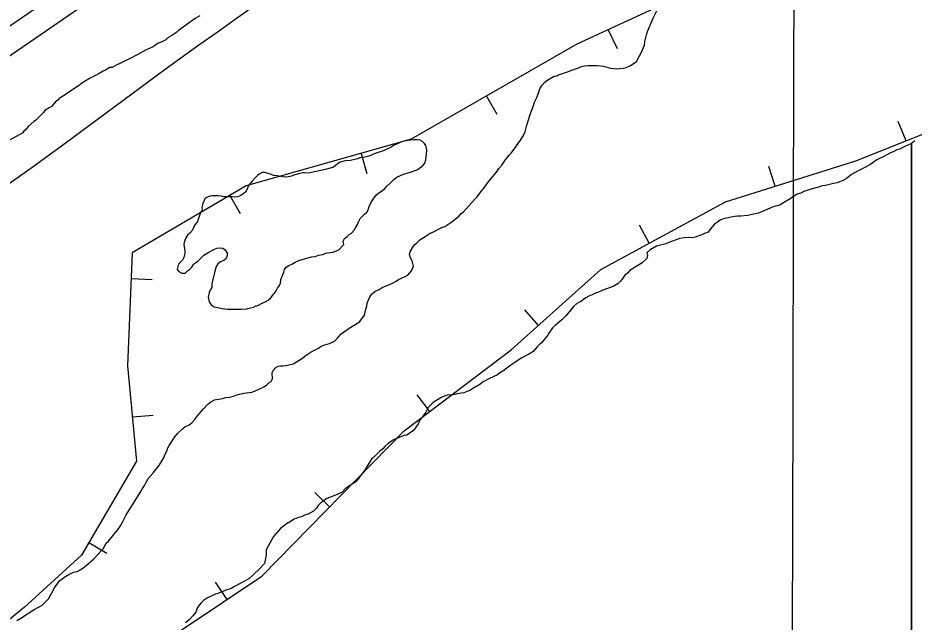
# Model space of a CAD drawing. Extents: x 3177385 to 3215275, y 903885 to 929304.
# Drawn here: x 3196363 to 3197439, y 918603 to 919328 of the extents above; entities that cross this region are included whole.
import ezdxf

# ---------------------------------------------------------------- set-up
doc = ezdxf.new("R2010")
doc.units = 0
for name, color, linetype in [('V-BORW-LINE', 7, 'Continuous'), ('V-GRID-MAJR', 7, 'Continuous'), ('V-LEVE-TOET', 7, 'Continuous'), ('V-SITE-VEGE', 7, 'Continuous'), ('V-SURV-LINE', 7, 'Continuous')]:
    doc.layers.add(name, color=color, linetype=linetype)

msp = doc.modelspace()

# ---------------------------------------------------------------- linework, layer by layer
at = {"layer": 'V-BORW-LINE'}
for p, q in [((3197071.586, 919313.986), (3197082.105, 919291.306)), ((3196925.413, 919234.296), (3196937.848, 919212.608)), ((3197429.203, 919180.612), (3197419.935, 919203.8300000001)), ((3196774.9560000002, 919165.554), (3196781.724, 919141.487)), ((3197271.931, 919125.9820000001), (3197264.415, 919149.826)), ((3196616.92, 919114.9670000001), (3196629.627, 919093.437)), ((3197120.844, 919057.5040000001), (3197108.916, 919079.474)), ((3196498.599, 919015.213), (3196523.577, 919014.158)), ((3196987.906, 918958.9010000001), (3196971.219, 918977.517)), ((3196857.295, 918855.6630000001), (3196842.233, 918875.617)), ((3196500.0130000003, 918848.983), (3196524.901, 918851.345)), ((3196736.907, 918740.98), (3196719.046, 918758.473)), ((3196447.747, 918698.139), (3196469.328, 918685.52)), ((3196613.778, 918629.848), (3196599.855, 918650.613))]:
    msp.add_line(p, q, dxfattribs=at)
for points in [[(3197233.616, 919389.137), (3197034.005, 919296.555)], [(3197034.005, 919296.555), (3196834.932, 919182.42)], [(3197368.985, 919156.574), (3197489.251, 919204.582)], [(3196834.932, 919182.42), (3196636.809, 919126.7050000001)], [(3197212.427, 919107.226), (3197368.985, 919156.574)], [(3196636.809, 919126.7050000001), (3196499.895, 919045.898)], [(3197062.68, 919025.925), (3197212.427, 919107.226)], [(3196499.895, 919045.898), (3196494.1750000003, 918910.48)], [(3196955.038, 918929.4400000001), (3197062.68, 919025.925)], [(3196826.369, 918832.3200000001), (3196955.038, 918929.4400000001)], [(3196494.1750000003, 918910.48), (3196505.032, 918796.11)], [(3196655.383, 918657.745), (3196826.369, 918832.3200000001)], [(3196505.032, 918796.11), (3196438.9080000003, 918683.023)], [(3196438.9080000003, 918683.023), (3196369.5870000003, 918619.6630000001)], [(3196512.59, 918562), (3196655.383, 918657.745)], [(3196370.548, 918620.439), (3196318.833, 918578.674)]]:
    msp.add_lwpolyline(points, dxfattribs=at)
at = {"layer": 'V-GRID-MAJR'}
msp.add_spline([(3197271.3170000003, 909300.625), (3197285.419, 915360.088), (3197299.528, 921423.0160000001), (3197313.6380000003, 927485.992), (3197313.646, 927489.408)], degree=3, dxfattribs=at)
at = {"layer": 'V-LEVE-TOET'}
msp.add_lwpolyline([(3196342.273000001, 919122.5189999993), (3196380.919000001, 919149.8929999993), (3196419.280000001, 919177.6599999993), (3196459.138000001, 919207.4769999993), (3196499.156000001, 919237.0869999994), (3196539.327000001, 919266.4859999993), (3196579.651000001, 919295.6719999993), (3196601.683000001, 919311.0319999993), (3196623.570000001, 919326.6069999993), (3196645.307000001, 919342.3889999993)], dxfattribs=at)
at = {"layer": 'V-SITE-VEGE'}
for points in [[(3196580.797000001, 919330.6019999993), (3196575.333000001, 919327.5649999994), (3196555.298000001, 919312.9919999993), (3196553.475000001, 919311.1689999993), (3196547.405000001, 919306.9169999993), (3196543.153000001, 919304.4879999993), (3196540.118000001, 919302.0589999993), (3196534.654000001, 919299.0219999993), (3196531.011000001, 919297.8099999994), (3196527.973000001, 919295.9869999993), (3196524.938000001, 919293.5579999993), (3196516.439000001, 919289.9149999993), (3196506.725000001, 919284.4489999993), (3196496.401000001, 919278.9819999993), (3196492.150000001, 919277.1619999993), (3196484.257000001, 919272.9099999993), (3196481.222000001, 919271.6959999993), (3196475.755000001, 919268.6589999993), (3196472.720000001, 919268.6589999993), (3196467.862000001, 919265.6209999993), (3196464.825000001, 919264.4069999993), (3196459.969000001, 919261.3719999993), (3196456.326000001, 919259.5489999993), (3196450.860000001, 919256.5139999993), (3196448.433000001, 919255.2969999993), (3196438.111000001, 919249.2249999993), (3196436.2860000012, 919247.4019999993), (3196425.967000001, 919240.7239999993), (3196419.288000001, 919235.8659999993), (3196412.001000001, 919231.6139999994), (3196410.787000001, 919229.7919999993), (3196407.752000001, 919227.3629999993), (3196402.8940000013, 919221.8989999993), (3196399.859000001, 919220.0759999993), (3196395.001000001, 919217.0409999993), (3196393.1780000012, 919214.6119999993), (3196390.753000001, 919212.1829999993), (3196383.464000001, 919204.8939999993), (3196381.6440000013, 919203.6799999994), (3196374.963000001, 919197.6069999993), (3196371.322000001, 919193.3579999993), (3196369.4990000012, 919192.1409999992), (3196368.287000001, 919190.3199999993), (3196352.4990000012, 919181.2109999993)], [(3196835.110000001, 919024.6019999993), (3196837.514000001, 919030.1029999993), (3196836.140000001, 919036.6359999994), (3196833.7320000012, 919040.7609999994), (3196832.701000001, 919044.5439999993), (3196834.076000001, 919047.9799999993), (3196836.826000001, 919052.7949999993), (3196838.888000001, 919055.5459999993), (3196841.641000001, 919057.9519999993), (3196845.419000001, 919061.7349999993), (3196851.609000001, 919065.8609999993), (3196857.798000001, 919069.6419999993), (3196860.890000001, 919071.0179999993), (3196871.548000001, 919076.5189999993), (3196875.331000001, 919077.8959999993), (3196882.550000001, 919082.7079999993), (3196885.6440000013, 919085.1169999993), (3196889.085000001, 919087.5229999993), (3196892.5190000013, 919090.6179999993), (3196894.926000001, 919093.3679999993), (3196898.020000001, 919095.7749999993), (3196911.085000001, 919110.2149999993), (3196913.833000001, 919112.9649999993), (3196920.022000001, 919121.2189999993), (3196922.084000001, 919123.6249999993), (3196928.615000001, 919132.5649999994), (3196937.211000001, 919142.8789999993), (3196940.3030000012, 919147.3489999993), (3196943.742000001, 919151.4739999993), (3196947.867000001, 919157.3189999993), (3196949.931000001, 919159.7269999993), (3196952.335000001, 919163.5099999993), (3196954.744000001, 919165.9139999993), (3196960.587000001, 919173.4799999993), (3196967.120000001, 919182.7629999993), (3196970.212000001, 919187.9199999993), (3196971.589000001, 919191.3589999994), (3196972.963000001, 919196.1719999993), (3196973.651000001, 919199.2659999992), (3196976.055000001, 919207.1729999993), (3196977.776000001, 919212.3299999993), (3196979.150000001, 919215.4249999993), (3196981.898000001, 919222.9879999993), (3196982.930000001, 919227.1169999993), (3196986.025000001, 919233.3039999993), (3196989.461000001, 919242.9289999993), (3196992.212000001, 919247.3999999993), (3196995.306000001, 919250.8389999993), (3196999.087000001, 919253.9329999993), (3197006.650000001, 919258.0579999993), (3197009.745000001, 919258.7459999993), (3197011.807000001, 919259.7779999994), (3197022.4650000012, 919263.5609999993), (3197027.622000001, 919265.6229999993), (3197035.873000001, 919268.3759999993), (3197039.312000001, 919269.7499999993), (3197043.092000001, 919270.7819999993), (3197046.875000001, 919271.1259999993), (3197058.221000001, 919271.1259999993), (3197065.784000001, 919270.0959999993), (3197074.380000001, 919268.0339999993), (3197081.601000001, 919267.0039999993), (3197089.506000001, 919268.0359999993), (3197092.945000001, 919268.7219999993), (3197098.446000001, 919271.1319999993), (3197101.540000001, 919272.8509999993), (3197105.323000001, 919275.9429999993), (3197111.852000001, 919287.9769999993), (3197114.947000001, 919295.5429999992), (3197115.635000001, 919300.0109999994), (3197117.353000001, 919307.9189999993), (3197118.727000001, 919312.0429999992), (3197125.602000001, 919327.8599999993), (3197130.071000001, 919336.7999999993)], [(3196043.691000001, 917637.7519999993), (3196138.972000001, 917690.7199999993), (3196266.016000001, 917743.6849999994), (3196403.645000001, 917775.4639999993), (3196647.142000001, 917764.8719999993), (3196805.946000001, 917733.0929999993), (3196911.816000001, 917743.6849999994), (3196964.748000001, 917754.2789999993), (3197049.443000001, 917786.0579999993), (3197176.487000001, 917839.0229999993), (3197324.705000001, 917891.9909999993), (3197435.848000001, 917956.8629999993), (3197435.848000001, 919177.3859999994), (3197435.727000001, 919177.2949999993), (3197428.506000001, 919174.2009999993), (3197421.2860000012, 919170.7619999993), (3197418.194000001, 919169.7319999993)], [(3196753.100000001, 919060.0249999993), (3196754.787000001, 919063.4019999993), (3196757.827000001, 919065.7649999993), (3196760.192000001, 919068.1309999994), (3196763.231000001, 919069.8179999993), (3196766.270000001, 919073.1969999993), (3196767.960000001, 919076.2369999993), (3196770.323000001, 919079.9499999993), (3196772.011000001, 919084.0049999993), (3196773.701000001, 919087.3839999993), (3196778.765000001, 919092.4509999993), (3196781.467000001, 919094.8139999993), (3196783.156000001, 919097.8529999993), (3196784.506000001, 919101.5679999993), (3196786.533000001, 919105.9589999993), (3196789.910000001, 919111.7019999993), (3196793.288000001, 919115.7549999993), (3196795.989000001, 919118.1199999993), (3196800.380000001, 919120.8219999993), (3196802.743000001, 919122.8489999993), (3196805.782000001, 919126.2259999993), (3196809.498000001, 919129.9409999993), (3196812.201000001, 919131.9689999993), (3196814.564000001, 919134.6699999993), (3196817.606000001, 919137.0359999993), (3196825.710000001, 919140.4129999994), (3196832.802000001, 919142.4399999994), (3196839.556000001, 919144.8059999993), (3196842.933000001, 919146.1549999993), (3196849.350000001, 919151.2239999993), (3196851.377000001, 919153.9249999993), (3196852.391000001, 919157.6409999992), (3196853.065000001, 919165.0709999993), (3196853.741000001, 919168.7879999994), (3196853.403000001, 919171.8249999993), (3196852.389000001, 919174.8659999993), (3196850.699000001, 919177.5679999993), (3196848.336000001, 919179.5929999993), (3196845.632000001, 919181.2829999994), (3196842.595000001, 919181.9579999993), (3196838.202000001, 919181.9559999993), (3196834.487000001, 919181.2829999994), (3196830.772000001, 919180.9429999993), (3196823.342000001, 919179.2549999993), (3196819.9650000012, 919177.9029999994), (3196814.222000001, 919175.1999999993), (3196810.845000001, 919173.1749999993), (3196802.401000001, 919168.7819999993), (3196790.580000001, 919165.0669999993), (3196787.203000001, 919163.3769999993), (3196784.164000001, 919162.3629999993), (3196777.409000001, 919160.6739999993), (3196773.3570000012, 919159.9999999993), (3196770.317000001, 919158.9839999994), (3196760.186000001, 919156.6189999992), (3196757.145000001, 919156.9589999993), (3196749.714000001, 919154.9309999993), (3196746.337000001, 919152.9039999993), (3196743.298000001, 919150.2019999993), (3196740.597000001, 919148.5129999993), (3196730.125000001, 919145.8089999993), (3196711.550000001, 919141.7559999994), (3196707.159000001, 919142.0919999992), (3196704.120000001, 919142.0919999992), (3196700.743000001, 919141.4179999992), (3196693.986000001, 919139.3909999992), (3196690.947000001, 919138.0389999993), (3196687.2320000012, 919137.3629999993), (3196683.517000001, 919137.0249999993), (3196680.140000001, 919137.3629999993), (3196673.721000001, 919138.7149999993), (3196669.332000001, 919139.0509999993), (3196665.953000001, 919140.4029999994), (3196662.914000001, 919141.4139999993), (3196658.861000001, 919142.4279999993), (3196655.822000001, 919142.4279999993), (3196653.120000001, 919141.0759999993), (3196650.417000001, 919139.0509999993), (3196647.040000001, 919135.6719999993), (3196644.001000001, 919131.9569999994), (3196641.299000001, 919129.2529999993), (3196638.936000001, 919126.2139999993), (3196637.922000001, 919122.4989999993), (3196635.897000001, 919119.1219999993), (3196632.856000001, 919116.7559999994), (3196630.154000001, 919115.0689999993), (3196626.101000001, 919113.3809999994), (3196623.062000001, 919113.0409999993), (3196619.683000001, 919113.3809999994), (3196609.889000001, 919113.3769999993), (3196606.512000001, 919114.0529999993), (3196603.133000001, 919114.3909999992), (3196599.082000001, 919114.3909999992), (3196596.043000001, 919114.7289999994), (3196593.001000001, 919114.0529999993), (3196587.261000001, 919111.6879999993), (3196584.560000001, 919105.2669999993), (3196583.546000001, 919100.5419999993), (3196583.884000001, 919097.5009999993), (3196581.858000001, 919094.4619999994), (3196578.143000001, 919083.6539999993)], [(3197439.851000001, 919180.3899999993), (3197435.848000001, 919177.3859999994), (3197435.848000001, 917956.8629999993), (3197451.746000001, 917966.1429999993)], [(3197418.194000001, 919169.7319999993), (3197414.4110000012, 919167.6679999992), (3197409.598000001, 919165.9469999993), (3197402.721000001, 919161.8229999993), (3197394.128000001, 919157.6959999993), (3197385.532000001, 919151.8509999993), (3197380.376000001, 919149.0999999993), (3197370.750000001, 919144.2859999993), (3197363.873000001, 919140.1609999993), (3197359.060000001, 919136.0339999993), (3197356.309000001, 919134.6579999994), (3197353.559000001, 919132.9399999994), (3197349.434000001, 919131.2189999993), (3197346.3400000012, 919130.1869999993), (3197342.213000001, 919129.1569999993), (3197332.587000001, 919127.0929999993), (3197328.463000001, 919126.4039999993), (3197325.368000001, 919125.3719999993), (3197316.429000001, 919122.9659999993), (3197306.459000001, 919119.8709999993), (3197302.6780000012, 919117.8089999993), (3197298.552000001, 919116.4329999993), (3197295.113000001, 919114.3679999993), (3197289.956000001, 919110.9319999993), (3197283.081000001, 919106.8049999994), (3197278.957000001, 919104.0549999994), (3197275.862000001, 919103.0219999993), (3197269.673000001, 919101.3039999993), (3197263.142000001, 919098.5519999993), (3197259.703000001, 919096.8329999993), (3197256.609000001, 919095.8009999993), (3197252.140000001, 919093.7389999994), (3197248.013000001, 919093.0509999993), (3197239.076000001, 919090.9859999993), (3197230.824000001, 919089.9539999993), (3197226.700000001, 919089.9539999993), (3197223.261000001, 919089.6099999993), (3197209.509000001, 919086.8599999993), (3197206.070000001, 919085.1409999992), (3197202.634000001, 919083.0769999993), (3197199.195000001, 919080.6679999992), (3197196.789000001, 919077.5759999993), (3197194.382000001, 919074.8239999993), (3197191.632000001, 919071.0429999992), (3197187.1610000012, 919069.3229999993), (3197182.692000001, 919067.2599999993), (3197175.817000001, 919064.8539999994), (3197172.381000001, 919064.1659999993), (3197167.566000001, 919064.5079999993), (3197163.095000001, 919064.1639999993), (3197157.252000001, 919063.4759999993), (3197154.502000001, 919062.1009999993), (3197150.721000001, 919060.7249999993), (3197144.188000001, 919058.6629999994), (3197140.7490000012, 919056.9419999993), (3197129.403000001, 919054.1919999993), (3197121.8400000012, 919049.7209999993), (3197117.7150000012, 919046.2829999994), (3197118.748000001, 919042.8439999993), (3197118.059000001, 919039.4069999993), (3197112.214000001, 919033.9039999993), (3197103.963000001, 919028.7479999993), (3197097.432000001, 919024.9649999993), (3197094.682000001, 919021.8699999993), (3197091.587000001, 919019.1199999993), (3197088.150000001, 919014.6509999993), (3197086.432000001, 919011.8989999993), (3197083.338000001, 919009.1479999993), (3197078.181000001, 919006.0579999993), (3197075.086000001, 919005.0239999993), (3197065.117000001, 919001.2409999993), (3197059.960000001, 918998.8349999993), (3197055.147000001, 918997.1139999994), (3197052.397000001, 918995.7399999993), (3197048.270000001, 918994.0199999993), (3197044.489000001, 918991.9549999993), (3197041.739000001, 918990.2369999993), (3197039.332000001, 918988.1749999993), (3197033.831000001, 918985.0779999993), (3197030.393000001, 918981.9859999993), (3197022.827000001, 918973.3879999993), (3197020.423000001, 918970.2959999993), (3197015.954000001, 918965.8249999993), (3197013.204000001, 918963.7629999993), (3197008.047000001, 918959.2919999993), (3197004.611000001, 918955.8529999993), (3197000.142000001, 918949.6659999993), (3196998.421000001, 918946.9139999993), (3196991.548000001, 918937.9739999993), (3196988.454000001, 918935.5679999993), (3196986.045000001, 918933.1609999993), (3196981.233000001, 918927.6599999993), (3196977.794000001, 918925.2539999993), (3196967.138000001, 918919.4089999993), (3196961.635000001, 918915.9659999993), (3196954.418000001, 918911.1559999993), (3196944.793000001, 918903.9339999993), (3196938.603000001, 918899.8099999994), (3196938.603000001, 918899.4659999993), (3196928.978000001, 918895.3389999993), (3196921.415000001, 918891.2119999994)], [(3196578.143000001, 919083.6539999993), (3196575.442000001, 919080.2749999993), (3196573.416000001, 919076.5599999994), (3196572.065000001, 919073.1829999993), (3196569.025000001, 919069.8059999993), (3196566.324000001, 919067.4399999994), (3196563.621000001, 919063.3869999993), (3196562.271000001, 919058.6609999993), (3196561.595000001, 919055.6189999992), (3196562.947000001, 919048.8649999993), (3196562.947000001, 919045.8259999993), (3196561.597000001, 919040.4209999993), (3196560.246000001, 919037.3819999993), (3196555.181000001, 919032.3129999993), (3196553.829000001, 919026.2349999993), (3196555.8570000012, 919023.5329999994), (3196559.572000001, 919021.5079999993), (3196563.287000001, 919021.8459999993), (3196565.988000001, 919024.5469999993), (3196568.690000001, 919026.2369999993), (3196571.393000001, 919028.9379999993), (3196573.418000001, 919031.9769999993), (3196573.418000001, 919032.6529999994), (3196575.784000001, 919034.0049999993), (3196578.485000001, 919036.0299999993), (3196585.915000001, 919043.1249999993), (3196591.656000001, 919046.8399999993), (3196597.734000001, 919050.2189999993), (3196601.451000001, 919051.5679999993), (3196605.167000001, 919051.9059999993), (3196608.544000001, 919051.5709999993), (3196611.583000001, 919049.8809999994), (3196613.948000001, 919045.8299999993), (3196613.948000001, 919042.7889999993), (3196612.597000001, 919039.4119999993), (3196609.895000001, 919037.0459999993), (3196605.842000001, 919035.3589999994), (3196602.8030000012, 919032.9929999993), (3196600.440000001, 919029.6159999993), (3196598.412000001, 919022.5239999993), (3196595.373000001, 919008.6749999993), (3196595.375000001, 919004.2839999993), (3196593.348000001, 919001.2449999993), (3196592.336000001, 918998.5399999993), (3196590.984000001, 918992.7989999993), (3196592.336000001, 918987.0589999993), (3196594.701000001, 918983.6809999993), (3196598.078000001, 918981.3179999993), (3196602.807000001, 918980.6419999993), (3196607.8740000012, 918979.2919999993), (3196614.290000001, 918978.6169999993), (3196618.005000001, 918978.6169999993), (3196621.045000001, 918978.2789999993), (3196624.086000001, 918978.6169999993), (3196625.774000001, 918978.2809999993), (3196630.8400000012, 918978.2809999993), (3196637.595000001, 918978.9569999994), (3196638.270000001, 918979.2949999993), (3196645.363000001, 918980.9819999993), (3196648.404000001, 918982.3339999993), (3196649.078000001, 918982.3339999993), (3196651.441000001, 918983.3479999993), (3196655.156000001, 918985.3749999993), (3196659.547000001, 918987.4009999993), (3196663.262000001, 918989.4279999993), (3196666.3030000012, 918992.1309999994), (3196668.329000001, 918994.8329999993), (3196670.354000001, 918997.1959999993), (3196672.720000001, 919000.5749999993), (3196674.407000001, 919003.6149999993), (3196676.435000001, 919006.6539999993), (3196677.785000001, 919009.3549999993), (3196678.462000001, 919014.0859999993), (3196680.148000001, 919018.8129999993), (3196681.838000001, 919022.8679999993), (3196682.849000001, 919025.9049999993), (3196684.877000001, 919028.9459999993), (3196687.916000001, 919030.9739999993), (3196691.631000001, 919032.6609999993), (3196695.684000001, 919035.0269999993), (3196699.735000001, 919036.7159999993), (3196707.841000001, 919039.4179999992), (3196715.271000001, 919041.1069999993), (3196719.324000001, 919041.7829999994), (3196723.7150000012, 919043.1349999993), (3196728.782000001, 919044.1489999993), (3196731.821000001, 919045.4979999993), (3196734.860000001, 919046.1739999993), (3196740.941000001, 919046.8519999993), (3196748.031000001, 919049.5529999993), (3196753.776000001, 919055.9719999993), (3196753.100000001, 919060.0249999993)], [(3196403.318000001, 918637.7909999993), (3196406.410000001, 918643.6359999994), (3196412.255000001, 918652.2309999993), (3196418.7860000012, 918657.0439999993), (3196423.599000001, 918659.7939999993), (3196429.100000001, 918662.5469999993), (3196433.571000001, 918663.5789999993), (3196437.351000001, 918665.2969999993), (3196440.446000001, 918667.3599999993), (3196444.571000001, 918670.4559999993), (3196453.854000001, 918678.7079999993), (3196462.792000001, 918688.6769999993), (3196465.198000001, 918691.0839999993), (3196467.948000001, 918696.9289999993), (3196471.385000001, 918700.0229999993), (3196483.417000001, 918714.4659999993), (3196486.512000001, 918719.2779999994), (3196492.701000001, 918731.3119999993), (3196497.169000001, 918739.2199999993), (3196505.075000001, 918750.9099999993), (3196510.576000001, 918760.1929999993), (3196511.952000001, 918763.2879999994), (3196514.700000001, 918766.7239999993), (3196516.076000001, 918769.8209999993), (3196519.513000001, 918775.3219999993), (3196525.358000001, 918782.1969999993), (3196531.889000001, 918790.4479999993), (3196533.949000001, 918793.5429999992), (3196537.7320000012, 918799.7319999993), (3196539.108000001, 918803.5129999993), (3196540.827000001, 918807.2949999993), (3196542.547000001, 918811.7659999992), (3196544.263000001, 918814.8609999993), (3196550.796000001, 918825.1739999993), (3196554.235000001, 918829.3009999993), (3196560.078000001, 918834.8019999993), (3196563.172000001, 918837.2079999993), (3196568.329000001, 918839.6169999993), (3196571.424000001, 918842.0229999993), (3196574.860000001, 918845.8059999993), (3196577.955000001, 918849.9309999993), (3196585.518000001, 918858.8699999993), (3196590.331000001, 918864.0289999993), (3196594.113000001, 918867.1239999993), (3196598.582000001, 918869.5299999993), (3196608.208000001, 918871.2479999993), (3196612.335000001, 918872.2819999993), (3196616.459000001, 918872.6239999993), (3196621.272000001, 918874.0009999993), (3196625.399000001, 918875.7189999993), (3196633.992000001, 918877.4409999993), (3196643.276000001, 918878.8159999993), (3196646.714000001, 918879.8479999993), (3196655.652000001, 918883.9719999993), (3196658.746000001, 918885.6929999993), (3196661.497000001, 918887.7549999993), (3196663.903000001, 918889.8169999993), (3196666.654000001, 918891.5379999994), (3196668.3740000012, 918894.6319999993), (3196667.684000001, 918901.8509999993), (3196669.058000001, 918904.9459999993), (3196672.153000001, 918908.3849999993), (3196674.903000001, 918910.1049999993), (3196677.998000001, 918910.4489999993), (3196681.092000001, 918910.4489999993), (3196684.531000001, 918910.7909999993), (3196689.343000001, 918911.8209999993), (3196693.1240000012, 918912.8549999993), (3196704.126000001, 918919.7329999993), (3196707.565000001, 918922.4829999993), (3196714.784000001, 918927.2979999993), (3196723.723000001, 918931.7669999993), (3196726.818000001, 918933.8289999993), (3196730.942000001, 918935.5489999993), (3196736.787000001, 918937.2699999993), (3196742.630000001, 918940.0199999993), (3196746.413000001, 918943.8029999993), (3196749.850000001, 918947.9269999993), (3196750.882000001, 918948.9599999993), (3196753.632000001, 918950.6779999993), (3196760.163000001, 918955.4929999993), (3196770.477000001, 918961.6819999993), (3196773.227000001, 918963.7439999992), (3196778.728000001, 918971.3089999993), (3196779.763000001, 918974.7479999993), (3196780.449000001, 918978.5289999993), (3196781.479000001, 918981.9669999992), (3196782.167000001, 918985.7499999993), (3196783.883000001, 918990.5629999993), (3196785.604000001, 918993.9989999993), (3196788.354000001, 918997.4399999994), (3196791.102000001, 918999.8439999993), (3196796.259000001, 919002.2529999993), (3196800.042000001, 919004.6589999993), (3196808.637000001, 919008.0979999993), (3196812.418000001, 919009.8179999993), (3196816.887000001, 919012.2239999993), (3196819.637000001, 919013.9449999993), (3196827.547000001, 919017.7249999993), (3196830.639000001, 919019.4439999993), (3196835.110000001, 919024.6019999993)], [(3196921.415000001, 918891.2119999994), (3196915.914000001, 918887.0849999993), (3196912.819000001, 918885.7109999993), (3196909.037000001, 918883.3049999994), (3196906.2860000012, 918881.2399999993), (3196898.037000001, 918878.1459999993), (3196894.942000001, 918877.4579999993), (3196886.691000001, 918876.0809999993), (3196882.564000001, 918875.0509999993), (3196879.128000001, 918875.7369999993), (3196871.562000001, 918872.6429999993), (3196868.470000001, 918870.5829999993), (3196862.625000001, 918867.1419999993), (3196859.530000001, 918864.7379999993), (3196855.406000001, 918860.2649999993), (3196852.311000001, 918854.7639999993), (3196848.530000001, 918849.2629999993), (3196845.780000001, 918845.8239999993), (3196843.3740000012, 918840.6669999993), (3196837.529000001, 918832.7579999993), (3196832.3740000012, 918828.9769999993), (3196829.623000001, 918827.2569999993), (3196826.529000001, 918826.5689999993), (3196817.247000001, 918823.1299999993), (3196813.4650000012, 918821.4119999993), (3196807.275000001, 918817.2849999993), (3196803.151000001, 918813.5029999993), (3196800.744000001, 918810.7519999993), (3196796.618000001, 918807.6579999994), (3196794.555000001, 918805.2509999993), (3196789.743000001, 918800.4389999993), (3196786.992000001, 918798.3739999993), (3196782.179000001, 918790.8089999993), (3196780.807000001, 918788.0599999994), (3196779.087000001, 918785.3099999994), (3196773.242000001, 918777.4029999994), (3196771.524000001, 918774.3079999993), (3196768.773000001, 918771.5579999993), (3196756.0530000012, 918762.9599999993), (3196751.926000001, 918758.8359999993), (3196746.083000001, 918756.0829999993), (3196742.645000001, 918754.7089999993), (3196739.8940000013, 918753.3329999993), (3196733.705000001, 918750.9259999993), (3196730.2690000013, 918748.8639999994), (3196726.828000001, 918746.4549999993), (3196723.049000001, 918742.6749999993), (3196720.987000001, 918739.5799999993), (3196717.549000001, 918735.7979999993), (3196711.015000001, 918732.3589999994), (3196706.891000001, 918730.9829999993), (3196703.796000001, 918729.6089999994), (3196698.295000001, 918727.8879999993), (3196694.171000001, 918726.1699999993), (3196687.293000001, 918721.6989999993), (3196686.6070000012, 918721.6989999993), (3196681.450000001, 918717.9159999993), (3196678.012000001, 918715.1659999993), (3196669.418000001, 918705.5379999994), (3196662.885000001, 918693.8479999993), (3196660.823000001, 918689.3799999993), (3196660.823000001, 918682.8469999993), (3196658.763000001, 918672.8769999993), (3196651.886000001, 918665.6559999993), (3196646.731000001, 918661.1869999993), (3196643.978000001, 918658.0919999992), (3196640.198000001, 918654.9979999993), (3196631.946000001, 918650.1829999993), (3196621.977000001, 918645.0259999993), (3196618.882000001, 918642.9639999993), (3196613.381000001, 918641.2429999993), (3196602.723000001, 918637.1169999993), (3196599.631000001, 918636.0849999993), (3196590.347000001, 918631.9599999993), (3196585.534000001, 918628.5209999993), (3196582.784000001, 918625.7709999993), (3196580.378000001, 918623.0179999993), (3196577.971000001, 918619.5799999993), (3196576.253000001, 918614.7689999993), (3196572.470000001, 918610.2979999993), (3196568.001000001, 918605.4829999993), (3196563.877000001, 918601.7029999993)], [(3196361.031000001, 918604.7829999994), (3196365.843000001, 918607.5349999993), (3196382.002000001, 918617.8469999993), (3196391.630000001, 918623.0059999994), (3196399.193000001, 918630.5689999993), (3196403.318000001, 918637.7909999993)]]:
    msp.add_lwpolyline(points, dxfattribs=at)
at = {"layer": 'V-SURV-LINE'}
for points in [[(3195508.3808746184, 918739.2412990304), (3197134.9101613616, 919856.1892564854)], [(3197151.887898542, 919831.4555451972), (3195525.3586921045, 918714.5076428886)]]:
    msp.add_lwpolyline(points, dxfattribs=at)

doc.saveas('drawing.dxf')
